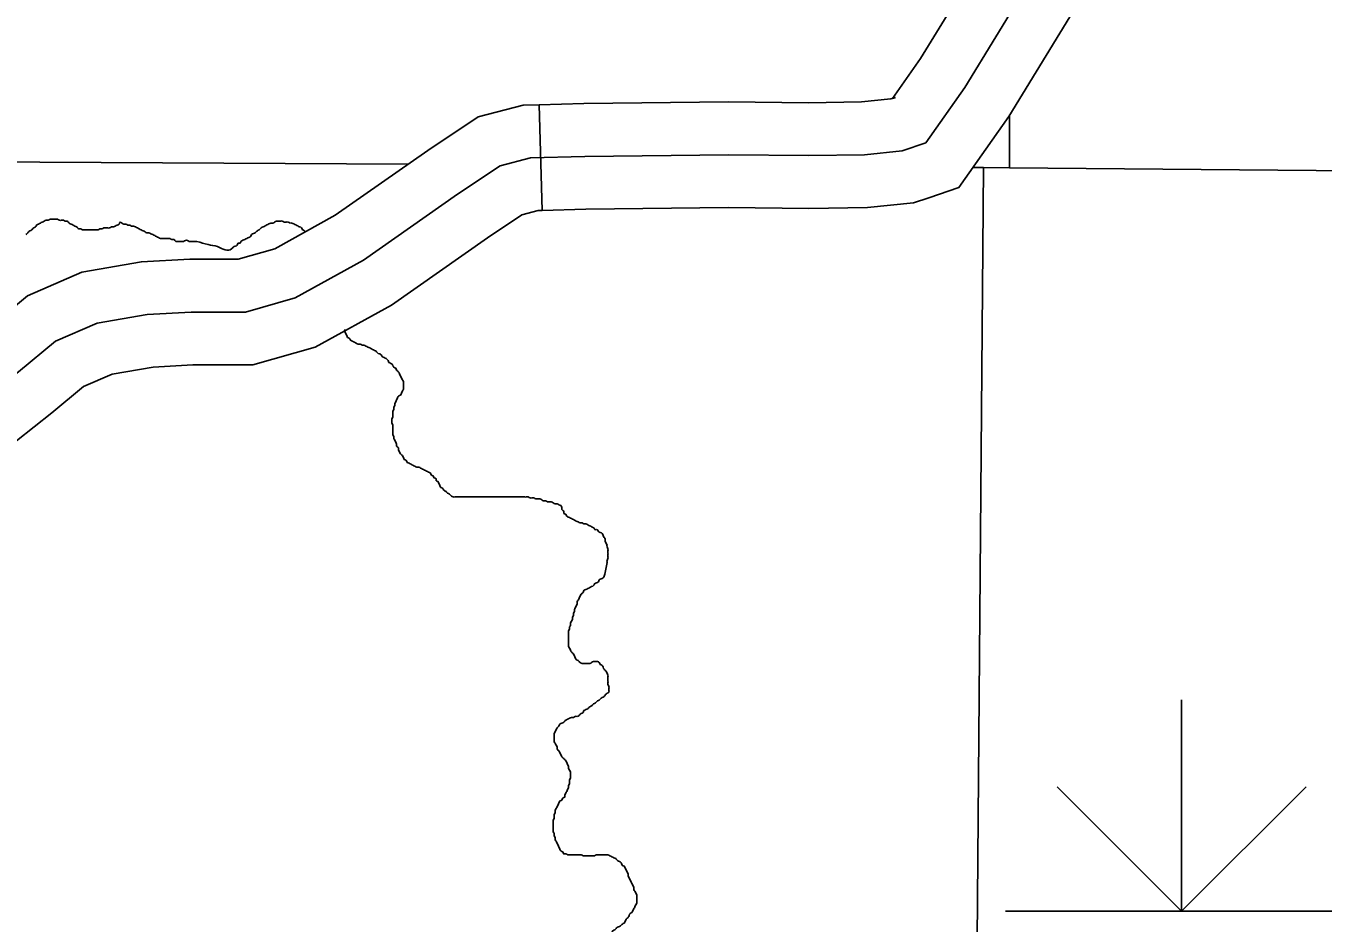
# Model space of a CAD drawing. Extents: x 813775 to 1157140, y 1757555 to 1979907.
# Drawn here: x 1004440 to 1008120, y 1873291 to 1875836 of the extents above; entities that cross this region are included whole.
import ezdxf

# ---------------------------------------------------------------- set-up
doc = ezdxf.new("R2010")
doc.units = 0
for name, color, linetype in [('Level 35', 7, 'Continuous'), ('Level 4', 7, 'Continuous'), ('Level 44', 7, 'Continuous'), ('Level 45', 7, 'Continuous'), ('Level 5', 7, 'Continuous')]:
    doc.layers.add(name, color=color, linetype=linetype)

msp = doc.modelspace()

# ---------------------------------------------------------------- linework, layer by layer
at = {"layer": 'Level 35'}
for points in [[(1007444.3, 1876306.1), (1007279.4, 1875949.2), (1007103.3, 1875660.9), (1006992.8, 1875503.9)], [(1006992.8, 1875503.9), (1006925.9, 1875481.5), (1006818.9, 1875470.4), (1006660.7, 1875468.2), (1006433.3, 1875470.4), (1006025.5, 1875465.9), (1005871.7, 1875461.5), (1005784.8, 1875439.2), (1005664.4, 1875358.8), (1005397, 1875171.4), (1005203.1, 1875064.4), (1005062.6, 1875024.2), (1004908.9, 1875024.2), (1004784, 1875017.5), (1004641.4, 1874993), (1004523.3, 1874941.7), (1004418.5, 1874854.6), (1004291.5, 1874754.3), (1004115.4, 1874700.7), (1003854.6, 1874673.9), (1003625.1, 1874665), (1003415.6, 1874680.6), (1003301.2, 1874718.1)]]:
    msp.add_lwpolyline(points, dxfattribs=at)
for points in [[(1004924.8, 1875224.7), (1004919.4, 1875224.7), (1004913.9, 1875224.7), (1004908.5, 1875224.7), (1004903, 1875224.7), (1004897.6, 1875227.4), (1004892.1, 1875227.4), (1004886.7, 1875224.7), (1004881.2, 1875224.7), (1004875.7, 1875224.7), (1004870.3, 1875224.7), (1004864.8, 1875224.7), (1004859.4, 1875230.2), (1004853.9, 1875230.2), (1004848.5, 1875232.9), (1004843, 1875232.9), (1004837.6, 1875232.9), (1004832.1, 1875232.9), (1004826.7, 1875232.9), (1004821.2, 1875232.9), (1004815.8, 1875235.6), (1004810.3, 1875238.4), (1004804.9, 1875241.1), (1004799.4, 1875243.8), (1004794, 1875246.5), (1004788.5, 1875249.3), (1004783.1, 1875249.3), (1004777.6, 1875252), (1004772.2, 1875254.7), (1004766.7, 1875257.4), (1004761.3, 1875260.2), (1004755.8, 1875262.9), (1004750.4, 1875265.6), (1004744.9, 1875268.3), (1004739.5, 1875268.3), (1004734, 1875271.1), (1004728.6, 1875271.1), (1004723.1, 1875273.8), (1004717.7, 1875273.8), (1004712.2, 1875276.5), (1004706.8, 1875279.3), (1004704, 1875273.8), (1004698.6, 1875271.1), (1004693.1, 1875268.3), (1004687.7, 1875265.6), (1004682.2, 1875265.6), (1004676.8, 1875262.9), (1004671.3, 1875262.9), (1004665.9, 1875262.9), (1004660.4, 1875262.9), (1004655, 1875260.2), (1004649.5, 1875260.2), (1004644.1, 1875257.4), (1004638.6, 1875257.4), (1004633.2, 1875257.4), (1004627.7, 1875257.4), (1004622.3, 1875257.4), (1004616.8, 1875257.4), (1004611.4, 1875257.4), (1004605.9, 1875257.4), (1004600.5, 1875257.4), (1004595, 1875260.2), (1004589.5, 1875260.2), (1004584.1, 1875265.6), (1004578.6, 1875268.3), (1004573.2, 1875271.1), (1004567.7, 1875273.8), (1004562.3, 1875276.5), (1004556.8, 1875282), (1004551.4, 1875282), (1004545.9, 1875284.7), (1004540.5, 1875284.7), (1004535, 1875284.7), (1004529.6, 1875287.4), (1004524.1, 1875287.4), (1004518.7, 1875287.4), (1004513.2, 1875287.4), (1004507.8, 1875287.4), (1004502.3, 1875284.7), (1004496.9, 1875284.7), (1004491.4, 1875282), (1004486, 1875279.3), (1004480.5, 1875276.5), (1004475.1, 1875273.8), (1004469.6, 1875271.1), (1004466.9, 1875265.6), (1004461.4, 1875262.9), (1004456, 1875257.4), (1004450.5, 1875254.7), (1004445.1, 1875249.3), (1004439.6, 1875243.8)], [(1005188.9, 1875276.8), (1005183.5, 1875279.5), (1005178, 1875279.5), (1005172.6, 1875279.5), (1005167.1, 1875282.3), (1005161.7, 1875282.3), (1005156.2, 1875282.3), (1005150.8, 1875282.3), (1005145.3, 1875279.5), (1005139.9, 1875276.8), (1005134.4, 1875276.8), (1005129, 1875274.1), (1005123.5, 1875271.4), (1005118.1, 1875268.6), (1005112.6, 1875265.9), (1005107.2, 1875263.2), (1005101.7, 1875257.7), (1005096.3, 1875255), (1005090.8, 1875249.5), (1005085.4, 1875246.8), (1005079.9, 1875244.1), (1005077.2, 1875238.6), (1005071.7, 1875235.9), (1005066.3, 1875233.2), (1005060.8, 1875230.5), (1005055.4, 1875227.7), (1005049.9, 1875225), (1005047.2, 1875219.5), (1005041.8, 1875219.5), (1005039, 1875214.1), (1005033.6, 1875211.4), (1005028.1, 1875208.6), (1005022.7, 1875203.2), (1004982.8, 1875210.5)], [(1005231, 1875252.6), (1005229.8, 1875255), (1005224.4, 1875257.7), (1005221.7, 1875263.2), (1005216.2, 1875265.9), (1005210.8, 1875268.6), (1005205.3, 1875271.4), (1005199.9, 1875274.1), (1005194.4, 1875276.8), (1005188.9, 1875276.8)], [(1004982.8, 1875210.5), (1004956.6, 1875215.7), (1004924.8, 1875224.7)], [(1005461.5, 1874892.3), (1005456.1, 1874895), (1005450.6, 1874897.8), (1005447.9, 1874903.2), (1005442.4, 1874905.9), (1005437, 1874908.7), (1005431.5, 1874914.1), (1005426.1, 1874916.8), (1005420.6, 1874919.6), (1005415.2, 1874922.3), (1005409.7, 1874925), (1005404.3, 1874927.8), (1005398.8, 1874930.5), (1005393.4, 1874930.5), (1005387.9, 1874933.2), (1005382.5, 1874933.2), (1005377, 1874935.9), (1005371.6, 1874938.7), (1005366.1, 1874941.4), (1005360.7, 1874944.1), (1005357.9, 1874949.6), (1005352.5, 1874952.3), (1005349.8, 1874957.7), (1005347, 1874963.2), (1005344.3, 1874968.7), (1005344.3, 1874974.1), (1005344.3, 1874974.3)], [(1005685, 1874499.6), (1005679.6, 1874499.6), (1005674.1, 1874499.6), (1005668.7, 1874499.6), (1005663.2, 1874499.6), (1005657.8, 1874499.6), (1005652.3, 1874499.6), (1005646.9, 1874502.3), (1005641.4, 1874507.8), (1005636, 1874510.5), (1005630.5, 1874516), (1005625.1, 1874518.7), (1005622.3, 1874524.1), (1005616.9, 1874526.9), (1005614.2, 1874532.3), (1005611.4, 1874537.8), (1005608.7, 1874543.2), (1005603.3, 1874546), (1005603.3, 1874551.4), (1005597.8, 1874554.1), (1005595.1, 1874559.6), (1005589.6, 1874562.3), (1005586.9, 1874567.8), (1005581.5, 1874570.5), (1005576, 1874573.2), (1005570.5, 1874576), (1005565.1, 1874578.7), (1005559.6, 1874581.4), (1005554.2, 1874584.1), (1005548.7, 1874584.1), (1005543.3, 1874586.9), (1005537.8, 1874589.6), (1005532.4, 1874592.3), (1005526.9, 1874595.1), (1005521.5, 1874597.8), (1005518.8, 1874603.2), (1005513.3, 1874606), (1005510.6, 1874611.4), (1005507.9, 1874616.9), (1005502.4, 1874622.3), (1005499.7, 1874627.8), (1005497, 1874633.2), (1005497, 1874638.7), (1005491.5, 1874644.1), (1005491.5, 1874649.6), (1005488.8, 1874655), (1005486.1, 1874660.5), (1005483.3, 1874666), (1005483.3, 1874671.4), (1005480.6, 1874676.9), (1005480.6, 1874682.3), (1005480.6, 1874687.8), (1005480.6, 1874693.2), (1005480.6, 1874698.7), (1005480.6, 1874704.1), (1005477.9, 1874709.6), (1005477.9, 1874715), (1005477.9, 1874720.5), (1005480.6, 1874725.9), (1005480.6, 1874731.4), (1005480.6, 1874736.9), (1005480.6, 1874742.3), (1005483.3, 1874747.8), (1005483.3, 1874753.2), (1005486.1, 1874758.7), (1005486.1, 1874764.1), (1005488.8, 1874769.6), (1005491.5, 1874775), (1005494.2, 1874780.5), (1005497, 1874785.9), (1005502.4, 1874788.7), (1005505.1, 1874794.1), (1005507.9, 1874799.6), (1005510.6, 1874805), (1005510.6, 1874810.5), (1005510.6, 1874815.9), (1005510.6, 1874821.4), (1005510.6, 1874826.8), (1005507.9, 1874832.3), (1005505.1, 1874837.8), (1005502.4, 1874843.2), (1005499.7, 1874848.7), (1005497, 1874854.1), (1005491.5, 1874859.6), (1005488.8, 1874865), (1005483.3, 1874867.8), (1005480.6, 1874873.2), (1005475.1, 1874878.7), (1005469.7, 1874881.4), (1005467, 1874886.8), (1005461.5, 1874892.3)], [(1006088.4, 1874314.2), (1006088.4, 1874319.6), (1006091.2, 1874325.1), (1006091.2, 1874330.5), (1006091.2, 1874336), (1006091.2, 1874341.4), (1006091.2, 1874346.9), (1006091.2, 1874352.3), (1006088.4, 1874357.8), (1006088.4, 1874363.3), (1006085.7, 1874368.7), (1006083, 1874374.2), (1006083, 1874379.6), (1006080.3, 1874385.1), (1006077.5, 1874390.5), (1006074.8, 1874396), (1006069.4, 1874398.7), (1006063.9, 1874401.4), (1006061.2, 1874406.9), (1006055.7, 1874406.9), (1006050.3, 1874412.3), (1006044.8, 1874415.1), (1006039.4, 1874417.8), (1006033.9, 1874420.5), (1006028.5, 1874423.2), (1006023, 1874423.2), (1006017.6, 1874426), (1006012.1, 1874426), (1006006.7, 1874428.7), (1006001.2, 1874431.4), (1005995.8, 1874434.2), (1005990.3, 1874436.9), (1005984.9, 1874439.6), (1005979.4, 1874442.3), (1005974, 1874445.1), (1005971.2, 1874450.5), (1005965.8, 1874453.2), (1005965.8, 1874458.7), (1005960.3, 1874464.2), (1005960.3, 1874469.6), (1005957.6, 1874475.1), (1005952.1, 1874477.8), (1005946.7, 1874480.5), (1005941.2, 1874480.5), (1005935.8, 1874483.2), (1005930.3, 1874486), (1005924.9, 1874486), (1005919.4, 1874486), (1005914, 1874488.7), (1005908.5, 1874488.7), (1005903.1, 1874491.4), (1005897.6, 1874494.2), (1005892.2, 1874494.2), (1005886.7, 1874494.2), (1005881.3, 1874496.9), (1005875.8, 1874496.9), (1005870.4, 1874496.9), (1005864.9, 1874499.6), (1005859.5, 1874499.6), (1005854, 1874499.6), (1005848.6, 1874499.6), (1005843.1, 1874499.6), (1005837.7, 1874499.6), (1005832.2, 1874499.6), (1005826.8, 1874499.6), (1005821.3, 1874499.6), (1005815.9, 1874499.6), (1005810.4, 1874499.6), (1005805, 1874499.6), (1005799.5, 1874499.6), (1005794.1, 1874499.6), (1005788.6, 1874499.6), (1005783.2, 1874499.6), (1005777.7, 1874499.6), (1005772.2, 1874499.6), (1005766.8, 1874499.6), (1005761.3, 1874499.6), (1005755.9, 1874499.6), (1005750.4, 1874499.6), (1005745, 1874499.6), (1005739.5, 1874499.6), (1005734.1, 1874499.6), (1005728.6, 1874499.6), (1005723.2, 1874499.6), (1005717.7, 1874499.6), (1005712.3, 1874499.6), (1005706.8, 1874499.6), (1005701.4, 1874499.6), (1005695.9, 1874499.6), (1005690.5, 1874499.6), (1005685, 1874499.6)], [(1006028.5, 1874027.3), (1006023, 1874027.3), (1006017.6, 1874027.3), (1006012.1, 1874030), (1006006.7, 1874035.4), (1006001.2, 1874038.2), (1005998.5, 1874043.6), (1005995.8, 1874049.1), (1005993, 1874054.5), (1005987.6, 1874060), (1005984.9, 1874065.4), (1005982.1, 1874070.9), (1005979.4, 1874076.3), (1005979.4, 1874081.8), (1005979.4, 1874087.3), (1005979.4, 1874092.7), (1005979.4, 1874098.2), (1005979.4, 1874103.6), (1005979.4, 1874109.1), (1005979.4, 1874114.5), (1005979.4, 1874120), (1005982.1, 1874125.4), (1005982.1, 1874130.9), (1005984.9, 1874136.3), (1005984.9, 1874141.8), (1005987.6, 1874147.3), (1005990.3, 1874152.7), (1005990.3, 1874158.2), (1005993, 1874163.6), (1005993, 1874169.1), (1005995.8, 1874174.5), (1005995.8, 1874180), (1005998.5, 1874185.4), (1006001.2, 1874190.9), (1006003.9, 1874196.3), (1006003.9, 1874201.8), (1006006.7, 1874207.2), (1006009.4, 1874212.7), (1006012.1, 1874218.2), (1006014.8, 1874223.6), (1006020.3, 1874229.1), (1006023, 1874234.5), (1006028.5, 1874237.2), (1006033.9, 1874240), (1006039.4, 1874242.7), (1006044.8, 1874245.4), (1006050.3, 1874248.2), (1006053, 1874253.6), (1006058.4, 1874256.3), (1006063.9, 1874259.1), (1006066.6, 1874264.5), (1006072.1, 1874267.2), (1006077.5, 1874270), (1006080.3, 1874275.4), (1006088.4, 1874314.2)], [(1005954.9, 1873637.3), (1005960.3, 1873640), (1005963, 1873645.5), (1005968.5, 1873648.2), (1005968.5, 1873653.7), (1005971.2, 1873659.1), (1005974, 1873664.6), (1005976.7, 1873670), (1005979.4, 1873675.5), (1005979.4, 1873680.9), (1005982.1, 1873686.4), (1005982.1, 1873691.8), (1005982.1, 1873697.3), (1005984.9, 1873702.7), (1005984.9, 1873708.2), (1005984.9, 1873713.7), (1005984.9, 1873719.1), (1005982.1, 1873724.6), (1005979.4, 1873730), (1005979.4, 1873735.5), (1005976.7, 1873740.9), (1005974, 1873746.4), (1005971.2, 1873751.8), (1005965.8, 1873757.3), (1005960.3, 1873762.7), (1005957.6, 1873768.2), (1005954.9, 1873773.6), (1005952.1, 1873779.1), (1005946.7, 1873784.6), (1005946.7, 1873790), (1005944, 1873795.5), (1005941.2, 1873800.9), (1005938.5, 1873806.4), (1005938.5, 1873811.8), (1005938.5, 1873817.3), (1005938.5, 1873822.7), (1005938.5, 1873828.2), (1005941.2, 1873833.6), (1005944, 1873839.1), (1005946.7, 1873844.6), (1005952.1, 1873850), (1005954.9, 1873855.5), (1005960.3, 1873858.2), (1005965.8, 1873860.9), (1005971.2, 1873866.4), (1005976.7, 1873869.1), (1005982.1, 1873871.8), (1005987.6, 1873874.5), (1005993, 1873874.5), (1005998.5, 1873877.3), (1006003.9, 1873877.3), (1006009.4, 1873880), (1006014.8, 1873885.5), (1006020.3, 1873888.2), (1006023, 1873893.6), (1006028.5, 1873896.4), (1006033.9, 1873899.1), (1006039.4, 1873904.5), (1006044.8, 1873907.3), (1006050.3, 1873912.7), (1006055.7, 1873915.5), (1006061.2, 1873920.9), (1006066.6, 1873923.6), (1006072.1, 1873929.1), (1006077.5, 1873931.8), (1006083, 1873937.3), (1006088.4, 1873942.7), (1006093.9, 1873945.5), (1006093.9, 1873950.9), (1006093.9, 1873956.4), (1006093.9, 1873961.8), (1006091.2, 1873967.3), (1006091.2, 1873972.7), (1006091.2, 1873978.2), (1006091.2, 1873983.6), (1006091.2, 1873989.1), (1006091.2, 1873994.5), (1006088.4, 1874000), (1006085.7, 1874005.4), (1006080.3, 1874010.9), (1006077.5, 1874016.4), (1006074.8, 1874021.8), (1006069.4, 1874024.5), (1006066.6, 1874030), (1006061.2, 1874032.7), (1006055.7, 1874032.7), (1006050.3, 1874032.7), (1006044.8, 1874030), (1006039.4, 1874027.3), (1006033.9, 1874027.3), (1006028.5, 1874027.3)], [(1006137.5, 1873291), (1006140.2, 1873296.4), (1006142.9, 1873301.9), (1006148.4, 1873307.3), (1006151.1, 1873312.8), (1006153.8, 1873318.2), (1006159.3, 1873321), (1006162, 1873326.4), (1006164.8, 1873331.9), (1006167.5, 1873337.3), (1006170.2, 1873342.8), (1006172.9, 1873348.2), (1006172.9, 1873353.7), (1006172.9, 1873359.1), (1006172.9, 1873364.6), (1006172.9, 1873370), (1006170.2, 1873375.5), (1006167.5, 1873381), (1006164.8, 1873386.4), (1006164.8, 1873391.9), (1006162, 1873397.3), (1006159.3, 1873402.8), (1006156.6, 1873408.2), (1006153.8, 1873413.7), (1006151.1, 1873419.1), (1006148.4, 1873424.6), (1006148.4, 1873430), (1006145.7, 1873435.5), (1006142.9, 1873440.9), (1006140.2, 1873446.4), (1006137.5, 1873451.9), (1006132, 1873454.6), (1006129.3, 1873460), (1006123.9, 1873465.5), (1006118.4, 1873468.2), (1006113, 1873473.7), (1006107.5, 1873476.4), (1006102.1, 1873479.1), (1006096.6, 1873481.9), (1006091.2, 1873484.6), (1006085.7, 1873484.6), (1006080.3, 1873484.6), (1006074.8, 1873484.6), (1006069.4, 1873484.6), (1006063.9, 1873484.6), (1006058.4, 1873484.6), (1006053, 1873481.9), (1006047.5, 1873481.9), (1006042.1, 1873481.9), (1006036.6, 1873481.9), (1006031.2, 1873481.9), (1006025.7, 1873481.9), (1006020.3, 1873481.9), (1006014.8, 1873484.6), (1006009.4, 1873484.6), (1006003.9, 1873484.6), (1005998.5, 1873484.6), (1005993, 1873484.6), (1005987.6, 1873484.6), (1005982.1, 1873484.6), (1005976.7, 1873484.6), (1005971.2, 1873487.3), (1005965.8, 1873487.3), (1005963, 1873492.8), (1005957.6, 1873495.5), (1005954.9, 1873500.9), (1005952.1, 1873506.4), (1005949.4, 1873511.9), (1005946.7, 1873517.3), (1005944, 1873522.8), (1005941.2, 1873528.2), (1005941.2, 1873533.7), (1005938.5, 1873539.1), (1005938.5, 1873544.6), (1005935.8, 1873550), (1005935.8, 1873555.5), (1005935.8, 1873560.9), (1005935.8, 1873566.4), (1005935.8, 1873571.8), (1005935.8, 1873577.3), (1005935.8, 1873582.8), (1005938.5, 1873588.2), (1005938.5, 1873593.7), (1005938.5, 1873599.1), (1005941.2, 1873604.6), (1005941.2, 1873610), (1005944, 1873615.5), (1005946.7, 1873620.9), (1005949.4, 1873626.4), (1005952.1, 1873631.8), (1005954.9, 1873637.3)], [(1006096.6, 1872922), (1006118.4, 1872966.4), (1006123.9, 1872969.2), (1006129.3, 1872969.2), (1006134.8, 1872966.4), (1006140.2, 1872966.4), (1006145.7, 1872963.7), (1006151.1, 1872961), (1006156.6, 1872958.3), (1006162, 1872958.3), (1006167.5, 1872958.3), (1006172.9, 1872958.3), (1006178.4, 1872958.3), (1006183.8, 1872958.3), (1006189.3, 1872958.3), (1006194.7, 1872961), (1006200.2, 1872963.7), (1006205.6, 1872969.2), (1006211.1, 1872971.9), (1006216.5, 1872974.6), (1006222, 1872980.1), (1006224.7, 1872985.5), (1006227.4, 1872991), (1006230.2, 1872996.4), (1006230.2, 1873001.9), (1006230.2, 1873007.4), (1006230.2, 1873012.8), (1006230.2, 1873018.3), (1006227.4, 1873023.7), (1006227.4, 1873029.2), (1006224.7, 1873034.6), (1006224.7, 1873040.1), (1006222, 1873045.5), (1006219.3, 1873051), (1006219.3, 1873056.4), (1006213.8, 1873059.2), (1006208.4, 1873061.9), (1006202.9, 1873064.6), (1006197.5, 1873070.1), (1006192, 1873072.8), (1006186.6, 1873078.3), (1006181.1, 1873081), (1006178.4, 1873086.4), (1006172.9, 1873089.2), (1006167.5, 1873089.2), (1006162, 1873091.9), (1006156.6, 1873094.6), (1006151.1, 1873097.3), (1006145.7, 1873100.1), (1006140.2, 1873102.8), (1006134.8, 1873105.5), (1006129.3, 1873108.3), (1006123.9, 1873111), (1006118.4, 1873113.7), (1006113, 1873116.4), (1006107.5, 1873121.9), (1006102.1, 1873124.6), (1006099.3, 1873130.1), (1006093.9, 1873135.5), (1006091.2, 1873141), (1006088.4, 1873146.4), (1006083, 1873151.9), (1006080.3, 1873157.3), (1006080.3, 1873162.8), (1006077.5, 1873168.2), (1006074.8, 1873173.7), (1006074.8, 1873179.2), (1006074.8, 1873184.6), (1006074.8, 1873190.1), (1006074.8, 1873195.5), (1006074.8, 1873201), (1006074.8, 1873206.4), (1006074.8, 1873211.9), (1006074.8, 1873217.3), (1006074.8, 1873222.8), (1006074.8, 1873228.2), (1006077.5, 1873233.7), (1006077.5, 1873239.1), (1006080.3, 1873244.6), (1006083, 1873250.1), (1006088.4, 1873252.8), (1006091.2, 1873258.2), (1006096.6, 1873261), (1006102.1, 1873263.7), (1006104.8, 1873269.1), (1006110.2, 1873271.9), (1006115.7, 1873277.3), (1006121.1, 1873280.1), (1006126.6, 1873282.8), (1006132, 1873288.2), (1006137.5, 1873291)]]:
    msp.add_spline(points, degree=3, dxfattribs=at)
at = {"layer": 'Level 4'}
for points in [[(999080.7, 1875479.2), (1005523.7, 1875443.4)], [(1007127.3, 1875434.5), (1007157, 1875434.3), (1007230.9, 1875433.7), (1009297.6, 1875415.5)]]:
    msp.add_lwpolyline(points, dxfattribs=at)
at = {"layer": 'Level 44'}
for p, q in [((1007718.8, 1873924.3), (1007718.8, 1873324.3)), ((1007718.8, 1873324.3), (1007365.3, 1873677.8)), ((1007718.8, 1873324.3), (1008072.4, 1873677.8)), ((1007218.8, 1873324.3), (1008218.8, 1873324.3))]:
    msp.add_line(p, q, dxfattribs=at)
at = {"layer": 'Level 45'}
msp.add_line((1005896.1, 1875612.2), (1005904.8, 1875312.4), dxfattribs=at)
for points in [[(1007341.4, 1876449.1), (1007306.9, 1876366.5), (1007146.8, 1876019.9), (1006977.8, 1875743.3), (1006898.5, 1875630.5), (1006906.8, 1875633.3)], [(1007618.3, 1876333.6), (1007581.6, 1876245.8), (1007411.9, 1875878.4), (1007228.8, 1875578.6), (1007087, 1875377.2), (1007001.7, 1875348.7)], [(1006906.8, 1875633.3), (1006894, 1875629), (1006810.1, 1875620.3), (1006660.3, 1875618.2), (1006433.2, 1875620.4), (1006022.5, 1875615.9), (1005896.1, 1875612.2)], [(1005896.1, 1875612.2), (1005850.6, 1875610.9), (1005722.7, 1875578.1), (1005579.7, 1875482.7), (1005317.4, 1875298.9), (1005145.4, 1875203.9), (1005041.6, 1875174.2), (1004964, 1875174.2)], [(1007001.7, 1875348.7), (1006957.8, 1875334.1), (1006827.8, 1875320.5), (1006661, 1875318.1), (1006433.4, 1875320.4), (1006028.5, 1875316), (1005904.8, 1875312.4)], [(1005904.8, 1875312.4), (1005892.8, 1875312), (1005846.8, 1875300.2), (1005749.1, 1875235), (1005476.5, 1875044), (1005260.7, 1874924.8), (1005083.7, 1874874.2), (1004964, 1874874.2)], [(1004964, 1875174.2), (1004904.8, 1875174.2), (1004767.3, 1875166.8), (1004598.2, 1875137.7), (1004443.9, 1875070.7), (1004324.1, 1874971.2), (1004220.7, 1874889.5), (1004085.7, 1874848.4), (1003980.5, 1874837.6)], [(1004964, 1874874.2), (1004912.9, 1874874.2), (1004800.8, 1874868.2), (1004684.6, 1874848.2), (1004602.7, 1874812.6), (1004513, 1874738.1), (1004362.2, 1874619), (1004145.2, 1874553), (1004011.2, 1874539.2)]]:
    msp.add_lwpolyline(points, dxfattribs=at)
at = {"layer": 'Level 5'}
for points in [[(1007230.1, 1875580.8), (1007230.9, 1875433.7)], [(1007157, 1875434.3), (1007070.7, 1864939.1)]]:
    msp.add_lwpolyline(points, dxfattribs=at)

doc.saveas('drawing.dxf')
